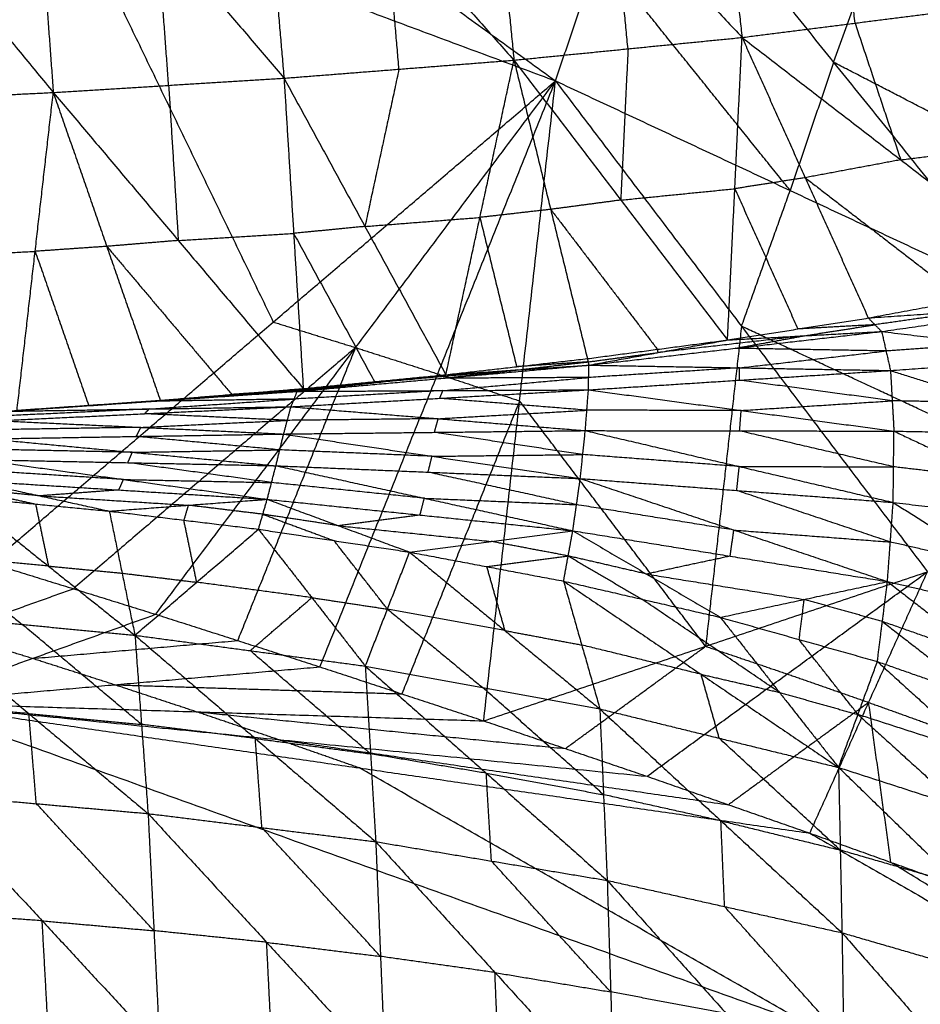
# Model space of a CAD drawing. Header units: millimetres. Extents: x -106 to 110, y -96 to 120.
# Tile 883 of 1020: x 31.4 to 36.03, y 106.05 to 111.1. Entities that reach past the tile are written whole.
import ezdxf

# ---------------------------------------------------------------- set-up
doc = ezdxf.new("R2010")
doc.units = ezdxf.units.MM
doc.header["$MEASUREMENT"] = 0
doc.layers.add('Default', color=7, linetype='Continuous', true_color=0x000000)

msp = doc.modelspace()

# ---------------------------------------------------------------- linework, layer by layer
at = {"layer": 'Default'}
for points in [[(29.5595, 114.1111, 13.6524), (31.8557, 112.4501, 13.6658), (34.152, 110.789, 13.6791)], [(34.7898, 112.6614, 13.4875), (35.8944, 111.7631, 13.5852), (36.9989, 110.8649, 13.6829)], [(29.1573, 112.648, 13.7692), (31.6547, 111.7185, 13.7241), (34.152, 110.789, 13.6791)], [(34.9449, 112.5113, 10.9149), (35.0275, 111.7616, 10.9327), (35.11, 111.0119, 10.9505)], [(33.7859, 112.4393, 10.5893), (33.8623, 111.6674, 10.6089), (33.9387, 110.8954, 10.6285)], [(33.7859, 112.4393, 10.5893), (34.4479, 111.7256, 10.7699), (35.11, 111.0119, 10.9505)], [(32.6218, 112.3803, 10.2902), (32.6898, 111.5915, 10.3119), (32.7579, 110.8027, 10.3337)], [(32.6218, 112.3803, 10.2902), (33.2803, 111.6379, 10.4593), (33.9387, 110.8954, 10.6285)], [(31.4552, 112.3316, 10.0167), (31.5141, 111.5305, 10.0406), (31.5731, 110.7295, 10.0645)], [(31.4552, 112.3316, 10.0167), (32.1065, 111.5672, 10.1752), (32.7579, 110.8027, 10.3337)], [(30.2889, 112.2899, 9.7668), (30.931, 111.5097, 9.9157), (31.5731, 110.7295, 10.0645)], [(34.152, 110.789, 13.6791), (34.3748, 111.4469, 13.6696), (34.5977, 112.1048, 13.66)], [(34.5977, 112.1048, 13.66), (35.58, 110.8841, 13.6366), (36.5623, 109.6635, 13.6132)], [(34.5977, 112.1048, 13.66), (35.7983, 111.4848, 13.6715), (36.9989, 110.8649, 13.6829)], [(35.69, 111.0855, 11.1266), (35.6487, 111.4603, 11.1177), (35.6074, 111.8351, 11.1088)], [(30.2054, 110.4807, 13.0967), (30.93, 111.0996, 13.4104), (31.6547, 111.7185, 13.7241)], [(31.6547, 111.7185, 13.7241), (32.1787, 110.6348, 13.3879), (32.7027, 109.5511, 13.0517)], [(34.5244, 110.9537, 10.7895), (34.4862, 111.3397, 10.7797), (34.4479, 111.7256, 10.7699)], [(33.3483, 110.8491, 10.4811), (33.3143, 111.2435, 10.4702), (33.2803, 111.6379, 10.4593)], [(32.1655, 110.7661, 10.1991), (32.136, 111.1666, 10.1871), (32.1065, 111.5672, 10.1752)], [(35.3571, 110.2262, 13.6461), (34.866, 110.8366, 13.6578), (34.3748, 111.4469, 13.6696)], [(35.58, 110.8841, 13.6366), (35.6891, 111.1845, 13.6541), (35.7983, 111.4848, 13.6715)], [(35.11, 111.0119, 10.9505), (35.69, 111.0855, 11.1266), (36.2699, 111.159, 11.3027)], [(35.69, 111.0855, 11.1266), (35.8074, 110.7346, 11.2104), (35.9249, 110.3838, 11.2943)], [(33.9387, 110.8954, 10.6285), (34.5244, 110.9537, 10.7895), (35.11, 111.0119, 10.9505)], [(35.0354, 109.4589, 11.1459), (35.0727, 110.2354, 11.0482), (35.11, 111.0119, 10.9505)], [(35.11, 111.0119, 10.9505), (35.4341, 110.2919, 11.1477), (35.7582, 109.5718, 11.3448)], [(35.11, 111.0119, 10.9505), (35.9249, 110.3838, 11.2943), (36.7398, 109.7557, 11.638)], [(34.5244, 110.9537, 10.7895), (34.5057, 110.5654, 10.8383), (34.487, 110.1771, 10.8872)], [(32.7579, 110.8027, 10.3337), (33.3483, 110.8491, 10.4811), (33.9387, 110.8954, 10.6285)], [(33.5891, 109.2806, 10.7855), (33.7639, 110.088, 10.707), (33.9387, 110.8954, 10.6285)], [(33.9387, 110.8954, 10.6285), (34.1272, 110.1293, 10.7947), (34.3157, 109.3632, 10.9609)], [(33.9387, 110.8954, 10.6285), (34.487, 110.1771, 10.8872), (35.0354, 109.4589, 11.1459)], [(33.3483, 110.8491, 10.4811), (33.2609, 110.4454, 10.5203), (33.1735, 110.0417, 10.5596)], [(35.58, 110.8841, 13.6366), (35.4686, 110.5552, 13.6414), (35.3571, 110.2262, 13.6461)], [(36.7806, 110.2642, 13.6481), (36.1803, 110.5742, 13.6423), (35.58, 110.8841, 13.6366)], [(31.2534, 108.3133, 12.4242), (32.7027, 109.5511, 13.0517), (34.152, 110.789, 13.6791)], [(31.5731, 110.7295, 10.0645), (32.1655, 110.7661, 10.1991), (32.7579, 110.8027, 10.3337)], [(32.0991, 108.0509, 12.4242), (33.1255, 109.4199, 13.0517), (34.152, 110.789, 13.6791)], [(32.7579, 110.8027, 10.3337), (32.8073, 110.0062, 10.4764), (32.8568, 109.2096, 10.6192)], [(32.7579, 110.8027, 10.3337), (33.1735, 110.0417, 10.5596), (33.5891, 109.2806, 10.7855)], [(32.9424, 107.7811, 12.4242), (33.5472, 109.285, 13.0517), (34.152, 110.789, 13.6791)], [(33.7834, 107.5039, 12.4242), (33.9677, 109.1464, 13.0517), (34.152, 110.789, 13.6791)], [(34.152, 110.789, 13.6791), (35.1071, 109.5293, 13.4087), (36.0622, 108.2696, 13.1383)], [(34.152, 110.789, 13.6791), (35.3571, 110.2262, 13.6461), (36.5623, 109.6635, 13.6132)], [(32.1655, 110.7661, 10.1991), (32.1902, 110.3678, 10.2704), (32.215, 109.9696, 10.3418)], [(30.3875, 110.6708, 9.8184), (30.9803, 110.7001, 9.9414), (31.5731, 110.7295, 10.0645)], [(31.387, 109.0983, 10.3128), (31.48, 109.9139, 10.1886), (31.5731, 110.7295, 10.0645)], [(31.5731, 110.7295, 10.0645), (31.8477, 109.9394, 10.2631), (32.1223, 109.1494, 10.4618)], [(31.5731, 110.7295, 10.0645), (32.215, 109.9696, 10.3418), (32.8568, 109.2096, 10.6192)], [(35.9249, 110.3838, 11.2943), (36.2149, 110.4206, 11.3823), (36.5049, 110.4573, 11.4704)], [(35.9249, 110.3838, 11.2943), (35.6795, 110.3379, 11.221), (35.4341, 110.2919, 11.1477)], [(35.4341, 110.2919, 11.1477), (35.2534, 110.2637, 11.0979), (35.0727, 110.2354, 11.0482)], [(35.4341, 110.2919, 11.1477), (35.8416, 109.9778, 11.3196), (36.249, 109.6638, 11.4914)], [(34.487, 110.1771, 10.8872), (34.7799, 110.2063, 10.9677), (35.0727, 110.2354, 11.0482)], [(35.0727, 110.2354, 11.0482), (35.2347, 109.8754, 11.1468), (35.3968, 109.5154, 11.2454)], [(35.1071, 109.5293, 13.4087), (35.2321, 109.8778, 13.5274), (35.3571, 110.2262, 13.6461)], [(34.487, 110.1771, 10.8872), (34.3071, 110.1532, 10.8409), (34.1272, 110.1293, 10.7947)], [(33.1735, 110.0417, 10.5596), (33.4687, 110.0648, 10.6333), (33.7639, 110.088, 10.707)], [(34.1272, 110.1293, 10.7947), (33.9455, 110.1086, 10.7509), (33.7639, 110.088, 10.707)], [(33.7639, 110.088, 10.707), (33.8581, 109.7049, 10.7901), (33.9524, 109.3219, 10.8732)], [(34.1272, 110.1293, 10.7947), (34.4014, 109.7702, 10.924), (34.6755, 109.411, 11.0534)], [(33.1735, 110.0417, 10.5596), (32.9904, 110.0239, 10.518), (32.8073, 110.0062, 10.4764)], [(32.215, 109.9696, 10.3418), (32.5111, 109.9879, 10.4091), (32.8073, 110.0062, 10.4764)], [(32.8073, 110.0062, 10.4764), (33.0151, 109.6257, 10.5894), (33.2229, 109.2451, 10.7023)], [(31.8477, 109.9394, 10.2631), (31.6639, 109.9267, 10.2259), (31.48, 109.9139, 10.1886)], [(32.215, 109.9696, 10.3418), (32.0313, 109.9545, 10.3025), (31.8477, 109.9394, 10.2631)], [(31.8477, 109.9394, 10.2631), (32.1686, 109.5595, 10.4018), (32.4896, 109.1795, 10.5405)], [(30.8873, 109.8846, 10.0656), (31.1837, 109.8992, 10.1271), (31.48, 109.9139, 10.1886)], [(31.48, 109.9139, 10.1886), (31.6173, 109.5189, 10.288), (31.7547, 109.1238, 10.3873)], [(35.7582, 109.5718, 11.3448), (36.249, 109.6638, 11.4914), (36.7398, 109.7557, 11.638)], [(35.7582, 109.5718, 11.3448), (36.2926, 109.6085, 11.2399), (36.8269, 109.6451, 11.135)], [(35.8267, 109.5026, 10.9461), (36.3268, 109.5738, 11.0406), (36.8269, 109.6451, 11.135)], [(36.2926, 109.6085, 11.2399), (36.0425, 109.5728, 11.1927), (35.7925, 109.5372, 11.1455)], [(32.7027, 109.5511, 13.0517), (32.9141, 109.4855, 13.0517), (33.1255, 109.4199, 13.0517)], [(35.1071, 109.5293, 13.4087), (35.0149, 108.708, 13.095), (34.9228, 107.8867, 12.7813)], [(35.0354, 109.4589, 11.1459), (35.3968, 109.5154, 11.2454), (35.7582, 109.5718, 11.3448)], [(36.3122, 108.9666, 13.3757), (35.7096, 109.2479, 13.3922), (35.1071, 109.5293, 13.4087)], [(35.7925, 109.5372, 11.1455), (35.5946, 109.5263, 11.1954), (35.3968, 109.5154, 11.2454)], [(35.431, 109.4807, 11.046), (35.6118, 109.509, 11.0957), (35.7925, 109.5372, 11.1455)], [(35.7582, 109.5718, 11.3448), (35.7925, 109.5372, 11.1455), (35.8267, 109.5026, 10.9461)], [(34.3231, 109.3298, 10.6856), (35.0749, 109.4162, 10.8159), (35.8267, 109.5026, 10.9461)], [(35.431, 109.4807, 11.046), (35.0551, 109.4375, 10.9809), (34.6792, 109.3943, 10.9158)], [(35.0354, 109.4589, 11.1459), (35.431, 109.4807, 11.046), (35.8267, 109.5026, 10.9461)], [(35.0749, 109.4162, 10.8159), (35.253, 109.4485, 10.9309), (35.431, 109.4807, 11.046)], [(35.8267, 109.5026, 10.9461), (35.8494, 109.4024, 10.7818), (35.8721, 109.3022, 10.6175)], [(35.8267, 109.5026, 10.9461), (36.3576, 109.4385, 10.8351), (36.8885, 109.3745, 10.7241)], [(34.3157, 109.3632, 10.9609), (34.6755, 109.411, 11.0534), (35.0354, 109.4589, 11.1459)], [(34.3231, 109.3298, 10.6856), (34.6792, 109.3943, 10.9158), (35.0354, 109.4589, 11.1459)], [(36.3576, 109.4385, 10.8351), (36.1035, 109.4205, 10.8085), (35.8494, 109.4024, 10.7818)], [(33.1255, 109.4199, 13.0517), (32.4009, 108.801, 12.7379), (31.6762, 108.1821, 12.4242)], [(32.5207, 107.916, 12.4242), (32.8231, 108.668, 12.7379), (33.1255, 109.4199, 13.0517)], [(33.1255, 109.4199, 13.0517), (33.3364, 109.3525, 13.0517), (33.5472, 109.285, 13.0517)], [(34.3194, 109.3465, 10.8233), (34.4993, 109.3704, 10.8695), (34.6792, 109.3943, 10.9158)], [(34.6792, 109.3943, 10.9158), (34.6774, 109.4027, 10.9846), (34.6755, 109.411, 11.0534)], [(35.8494, 109.4024, 10.7818), (35.4622, 109.4093, 10.7988), (35.0749, 109.4162, 10.8159)], [(35.0976, 109.316, 10.6515), (35.4735, 109.3592, 10.7167), (35.8494, 109.4024, 10.7818)], [(35.8721, 109.3022, 10.6175), (36.3803, 109.3384, 10.6708), (36.8885, 109.3745, 10.7241)], [(32.8257, 109.1952, 10.44), (33.5744, 109.2625, 10.5628), (34.3231, 109.3298, 10.6856)], [(33.5891, 109.2806, 10.7855), (33.9524, 109.3219, 10.8732), (34.3157, 109.3632, 10.9609)], [(33.5891, 109.2806, 10.7855), (33.9561, 109.3052, 10.7356), (34.3231, 109.3298, 10.6856)], [(34.3194, 109.3465, 10.8233), (34.1359, 109.3342, 10.8482), (33.9524, 109.3219, 10.8732)], [(33.9561, 109.3052, 10.7356), (34.1377, 109.3258, 10.7794), (34.3194, 109.3465, 10.8233)], [(34.3157, 109.3632, 10.9609), (34.3194, 109.3465, 10.8233), (34.3231, 109.3298, 10.6856)], [(34.3212, 109.203, 10.4525), (34.3222, 109.2664, 10.5691), (34.3231, 109.3298, 10.6856)], [(34.3231, 109.3298, 10.6856), (35.0976, 109.316, 10.6515), (35.8721, 109.3022, 10.6175)], [(32.8257, 109.1952, 10.44), (33.2074, 109.2379, 10.6128), (33.5891, 109.2806, 10.7855)], [(32.8568, 109.2096, 10.6192), (33.2229, 109.2451, 10.7023), (33.5891, 109.2806, 10.7855)], [(33.9561, 109.3052, 10.7356), (33.5817, 109.2716, 10.6742), (33.2074, 109.2379, 10.6128)], [(33.5472, 109.285, 13.0517), (33.7574, 109.2157, 13.0517), (33.9677, 109.1464, 13.0517)], [(33.5744, 109.2625, 10.5628), (33.7653, 109.2839, 10.6492), (33.9561, 109.3052, 10.7356)], [(34.3212, 109.203, 10.4525), (35.0967, 109.2526, 10.535), (35.8721, 109.3022, 10.6175)], [(35.0976, 109.316, 10.6515), (34.7099, 109.2912, 10.6103), (34.3222, 109.2664, 10.5691)], [(35.0967, 109.2526, 10.535), (35.0971, 109.2843, 10.5933), (35.0976, 109.316, 10.6515)], [(35.8721, 109.3022, 10.6175), (35.881, 109.1467, 10.5064), (35.8898, 108.9911, 10.3954)], [(35.8721, 109.3022, 10.6175), (36.396, 109.1371, 10.5298), (36.9199, 108.972, 10.4422)], [(32.8413, 109.2024, 10.5296), (33.0243, 109.2202, 10.5712), (33.2074, 109.2379, 10.6128)], [(33.2074, 109.2379, 10.6128), (33.2152, 109.2415, 10.6576), (33.2229, 109.2451, 10.7023)], [(33.5735, 109.1991, 10.4462), (33.9478, 109.2328, 10.5076), (34.3222, 109.2664, 10.5691)], [(34.3222, 109.2664, 10.5691), (33.9483, 109.2645, 10.5659), (33.5744, 109.2625, 10.5628)], [(35.881, 109.1467, 10.5064), (35.4888, 109.1997, 10.5207), (35.0967, 109.2526, 10.535)], [(31.3367, 109.0931, 10.2048), (32.0812, 109.1441, 10.3224), (32.8257, 109.1952, 10.44)], [(32.0812, 109.1441, 10.3224), (32.2776, 109.1582, 10.3866), (32.474, 109.1723, 10.4509)], [(32.1223, 109.1494, 10.4618), (32.4896, 109.1795, 10.5405), (32.8568, 109.2096, 10.6192)], [(32.1223, 109.1494, 10.4618), (32.474, 109.1723, 10.4509), (32.8257, 109.1952, 10.44)], [(32.474, 109.1723, 10.4509), (32.6576, 109.1874, 10.4902), (32.8413, 109.2024, 10.5296)], [(32.8413, 109.2024, 10.5296), (32.6654, 109.191, 10.535), (32.4896, 109.1795, 10.5405)], [(32.7938, 109.1162, 10.2796), (33.5575, 109.1596, 10.366), (34.3212, 109.203, 10.4525)], [(32.7938, 109.1162, 10.2796), (32.8098, 109.1557, 10.3598), (32.8257, 109.1952, 10.44)], [(33.5735, 109.1991, 10.4462), (33.1916, 109.1774, 10.403), (32.8098, 109.1557, 10.3598)], [(32.8257, 109.1952, 10.44), (32.8413, 109.2024, 10.5296), (32.8568, 109.2096, 10.6192)], [(32.8257, 109.1952, 10.44), (33.5735, 109.1991, 10.4462), (34.3212, 109.203, 10.4525)], [(33.5575, 109.1596, 10.366), (33.5655, 109.1794, 10.4061), (33.5735, 109.1991, 10.4462)], [(34.305, 108.9936, 10.2972), (34.3131, 109.0983, 10.3748), (34.3212, 109.203, 10.4525)], [(34.3212, 109.203, 10.4525), (35.1055, 109.0971, 10.424), (35.8898, 108.9911, 10.3954)], [(31.3367, 109.0931, 10.2048), (31.7295, 109.1212, 10.3333), (32.1223, 109.1494, 10.4618)], [(31.3619, 109.0957, 10.2588), (31.5457, 109.1084, 10.296), (31.7295, 109.1212, 10.3333)], [(31.387, 109.0983, 10.3128), (31.7547, 109.1238, 10.3873), (32.1223, 109.1494, 10.4618)], [(31.7295, 109.1212, 10.3333), (31.9054, 109.1327, 10.3279), (32.0812, 109.1441, 10.3224)], [(31.7295, 109.1212, 10.3333), (31.7421, 109.1225, 10.3603), (31.7547, 109.1238, 10.3873)], [(32.0653, 109.1047, 10.2422), (32.4375, 109.1302, 10.301), (32.8098, 109.1557, 10.3598)], [(32.8098, 109.1557, 10.3598), (32.4455, 109.1499, 10.3411), (32.0812, 109.1441, 10.3224)], [(33.9677, 109.1464, 13.0517), (33.6653, 108.3944, 12.7379), (33.3629, 107.6425, 12.4242)], [(34.3131, 109.0983, 10.3748), (33.9353, 109.129, 10.3704), (33.5575, 109.1596, 10.366)], [(34.9228, 107.8867, 12.7813), (34.4452, 108.5166, 12.9165), (33.9677, 109.1464, 13.0517)], [(35.1055, 109.0971, 10.424), (35.4932, 109.1219, 10.4652), (35.881, 109.1467, 10.5064)], [(36.396, 109.1371, 10.5298), (36.1385, 109.1419, 10.5181), (35.881, 109.1467, 10.5064)], [(31.2899, 109.0446, 10.0979), (32.0419, 109.0804, 10.1887), (32.7938, 109.1162, 10.2796)], [(32.0653, 109.1047, 10.2422), (31.6893, 109.0868, 10.1968), (31.3133, 109.0689, 10.1514)], [(31.3367, 109.0931, 10.2048), (32.0653, 109.1047, 10.2422), (32.7938, 109.1162, 10.2796)], [(32.0419, 109.0804, 10.1887), (32.0536, 109.0926, 10.2155), (32.0653, 109.1047, 10.2422)], [(32.775, 109.0463, 10.226), (32.4085, 109.0634, 10.2074), (32.0419, 109.0804, 10.1887)], [(32.7562, 108.9763, 10.1724), (32.775, 109.0463, 10.226), (32.7938, 109.1162, 10.2796)], [(32.7938, 109.1162, 10.2796), (33.5494, 109.0549, 10.2884), (34.305, 108.9936, 10.2972)], [(33.5494, 109.0549, 10.2884), (33.9312, 109.0766, 10.3316), (34.3131, 109.0983, 10.3748)], [(35.1055, 109.0971, 10.424), (34.7093, 109.0977, 10.3994), (34.3131, 109.0983, 10.3748)], [(35.0974, 108.9924, 10.3463), (35.1014, 109.0447, 10.3851), (35.1055, 109.0971, 10.424)], [(31.2899, 109.0446, 10.0979), (32.0231, 109.0105, 10.1351), (32.7562, 108.9763, 10.1724)], [(32.0231, 109.0105, 10.1351), (32.399, 109.0284, 10.1806), (32.775, 109.0463, 10.226)], [(33.5494, 109.0549, 10.2884), (33.1622, 109.0506, 10.2572), (32.775, 109.0463, 10.226)], [(33.5306, 108.985, 10.2348), (33.54, 109.02, 10.2616), (33.5494, 109.0549, 10.2884)], [(31.2419, 108.9515, 10.0249), (31.999, 108.9639, 10.0986), (32.7562, 108.9763, 10.1724)], [(32.0231, 109.0105, 10.1351), (31.6445, 109.0043, 10.0983), (31.2659, 108.9981, 10.0614)], [(31.999, 108.9639, 10.0986), (32.011, 108.9872, 10.1169), (32.0231, 109.0105, 10.1351)], [(32.7162, 108.8133, 10.1141), (32.7362, 108.8948, 10.1432), (32.7562, 108.9763, 10.1724)], [(32.7562, 108.9763, 10.1724), (33.5306, 108.985, 10.2348), (34.305, 108.9936, 10.2972)], [(32.7562, 108.9763, 10.1724), (33.5177, 108.862, 10.1921), (34.2792, 108.7477, 10.2119)], [(34.2921, 108.8707, 10.2545), (33.9113, 108.9278, 10.2446), (33.5306, 108.985, 10.2348)], [(34.2792, 108.7477, 10.2119), (34.2921, 108.8707, 10.2545), (34.305, 108.9936, 10.2972)], [(34.305, 108.9936, 10.2972), (35.0955, 108.8093, 10.2826), (35.886, 108.6251, 10.268)], [(34.305, 108.9936, 10.2972), (35.0974, 108.9924, 10.3463), (35.8898, 108.9911, 10.3954)], [(35.8879, 108.8081, 10.3317), (35.4926, 108.9002, 10.339), (35.0974, 108.9924, 10.3463)], [(35.886, 108.6251, 10.268), (35.8879, 108.8081, 10.3317), (35.8898, 108.9911, 10.3954)], [(35.8898, 108.9911, 10.3954), (36.4049, 108.9816, 10.4188), (36.9199, 108.972, 10.4422)], [(35.8898, 108.9911, 10.3954), (36.4094, 108.7459, 10.3346), (36.929, 108.5006, 10.2738)], [(31.2419, 108.9515, 10.0249), (31.979, 108.8824, 10.0695), (32.7162, 108.8133, 10.1141)], [(32.7362, 108.8948, 10.1432), (32.3676, 108.9294, 10.1209), (31.999, 108.9639, 10.0986)], [(31.979, 108.8824, 10.0695), (31.5987, 108.8903, 10.037), (31.2184, 108.8981, 10.0045)], [(31.9555, 108.829, 10.0491), (31.9673, 108.8557, 10.0593), (31.979, 108.8824, 10.0695)], [(31.979, 108.8824, 10.0695), (32.3576, 108.8886, 10.1064), (32.7362, 108.8948, 10.1432)], [(33.5177, 108.862, 10.1921), (33.1269, 108.8784, 10.1677), (32.7362, 108.8948, 10.1432)], [(33.5177, 108.862, 10.1921), (33.9049, 108.8664, 10.2233), (34.2921, 108.8707, 10.2545)], [(35.0955, 108.8093, 10.2826), (34.6938, 108.84, 10.2685), (34.2921, 108.8707, 10.2545)], [(31.1949, 108.8447, 9.9841), (31.9333, 108.7429, 10.0538), (32.6716, 108.6411, 10.1234)], [(31.1949, 108.8447, 9.9841), (31.9555, 108.829, 10.0491), (32.7162, 108.8133, 10.1141)], [(32.6939, 108.7272, 10.1188), (32.3247, 108.7781, 10.0839), (31.9555, 108.829, 10.0491)], [(33.4977, 108.7805, 10.163), (33.5077, 108.8213, 10.1776), (33.5177, 108.862, 10.1921)], [(31.9333, 108.7429, 10.0538), (31.5522, 108.7669, 10.0204), (31.1712, 108.7908, 9.9869)], [(32.6716, 108.6411, 10.1234), (32.6939, 108.7272, 10.1188), (32.7162, 108.8133, 10.1141)], [(32.7162, 108.8133, 10.1141), (33.4785, 108.6465, 10.1675), (34.2408, 108.4797, 10.2208)], [(32.7162, 108.8133, 10.1141), (33.4977, 108.7805, 10.163), (34.2792, 108.7477, 10.2119)], [(34.26, 108.6137, 10.2164), (33.8788, 108.6971, 10.1897), (33.4977, 108.7805, 10.163)], [(35.0826, 108.6864, 10.2399), (35.089, 108.7479, 10.2612), (35.0955, 108.8093, 10.2826)], [(35.0955, 108.8093, 10.2826), (35.4917, 108.8087, 10.3071), (35.8879, 108.8081, 10.3317)], [(36.4094, 108.7459, 10.3346), (36.1486, 108.777, 10.3332), (35.8879, 108.8081, 10.3317)], [(31.1475, 108.737, 9.9897), (31.504, 108.6588, 10.0521), (31.8606, 108.5805, 10.1145)], [(31.1475, 108.737, 9.9897), (31.9095, 108.689, 10.0566), (32.6716, 108.6411, 10.1234)], [(31.9095, 108.689, 10.0566), (31.9214, 108.716, 10.0552), (31.9333, 108.7429, 10.0538)], [(31.9333, 108.7429, 10.0538), (32.3136, 108.735, 10.0863), (32.6939, 108.7272, 10.1188)], [(33.4785, 108.6465, 10.1675), (33.0862, 108.6869, 10.1431), (32.6939, 108.7272, 10.1188)], [(34.2408, 108.4797, 10.2208), (34.26, 108.6137, 10.2164), (34.2792, 108.7477, 10.2119)], [(34.2792, 108.7477, 10.2119), (35.0679, 108.4833, 10.2389), (35.8566, 108.2189, 10.2659)], [(34.2792, 108.7477, 10.2119), (35.0826, 108.6864, 10.2399), (35.886, 108.6251, 10.268)], [(31.1256, 108.6952, 10.01), (31.3039, 108.6561, 10.0412), (31.4822, 108.6169, 10.0724)], [(31.504, 108.6588, 10.0521), (31.3148, 108.677, 10.0311), (31.1256, 108.6952, 10.01)], [(31.9095, 108.689, 10.0566), (31.7068, 108.6739, 10.0544), (31.504, 108.6588, 10.0521)], [(35.8713, 108.422, 10.2669), (35.4769, 108.5542, 10.2534), (35.0826, 108.6864, 10.2399)], [(31.1038, 108.6533, 10.0303), (31.4822, 108.6169, 10.0724), (31.8606, 108.5805, 10.1145)], [(31.1038, 108.6533, 10.0303), (31.5481, 108.2983, 9.2675), (31.9924, 107.9433, 8.5047)], [(31.4822, 108.6169, 10.0724), (31.5151, 108.4576, 9.67), (31.5481, 108.2983, 9.2675)], [(31.504, 108.6588, 10.0521), (31.8851, 108.6348, 10.0856), (32.2661, 108.6108, 10.119)], [(31.8606, 108.5805, 10.1145), (32.2661, 108.6108, 10.119), (32.6716, 108.6411, 10.1234)], [(32.6267, 108.4876, 10.1928), (32.6492, 108.5643, 10.1581), (32.6716, 108.6411, 10.1234)], [(32.6716, 108.6411, 10.1234), (33.0374, 108.5055, 10.1931), (33.4031, 108.37, 10.2628)], [(32.6716, 108.6411, 10.1234), (33.4562, 108.5604, 10.1721), (34.2408, 108.4797, 10.2208)], [(33.4562, 108.5604, 10.1721), (33.4673, 108.6035, 10.1698), (33.4785, 108.6465, 10.1675)], [(33.4785, 108.6465, 10.1675), (33.8692, 108.6301, 10.1919), (34.26, 108.6137, 10.2164)], [(35.8566, 108.2189, 10.2659), (35.8713, 108.422, 10.2669), (35.886, 108.6251, 10.268)], [(35.886, 108.6251, 10.268), (36.3982, 108.3004, 10.2615), (36.9104, 107.9758, 10.2551)], [(35.886, 108.6251, 10.268), (36.4075, 108.5629, 10.2709), (36.929, 108.5006, 10.2738)], [(31.8606, 108.5805, 10.1145), (31.9265, 108.2619, 9.3096), (31.9924, 107.9433, 8.5047)], [(31.8606, 108.5805, 10.1145), (32.2436, 108.5341, 10.1536), (32.6267, 108.4876, 10.1928)], [(32.2661, 108.6108, 10.119), (32.2549, 108.5724, 10.1363), (32.2436, 108.5341, 10.1536)], [(32.6492, 108.5643, 10.1581), (32.4576, 108.5876, 10.1385), (32.2661, 108.6108, 10.119)], [(32.6492, 108.5643, 10.1581), (32.832, 108.4966, 10.1929), (33.0149, 108.4288, 10.2278)], [(33.0374, 108.5055, 10.1931), (32.8433, 108.5349, 10.1756), (32.6492, 108.5643, 10.1581)], [(35.0679, 108.4833, 10.2389), (34.6639, 108.5485, 10.2276), (34.26, 108.6137, 10.2164)], [(32.3095, 108.2154, 9.3487), (32.2766, 108.3748, 9.7512), (32.2436, 108.5341, 10.1536)], [(33.4562, 108.5604, 10.1721), (33.2468, 108.533, 10.1826), (33.0374, 108.5055, 10.1931)], [(31.9924, 107.9433, 8.5047), (32.3095, 108.2154, 9.3487), (32.6267, 108.4876, 10.1928)], [(32.6267, 108.4876, 10.1928), (32.901, 108.1364, 9.4238), (33.1754, 107.7851, 8.6548)], [(32.6267, 108.4876, 10.1928), (33.0149, 108.4288, 10.2278), (33.4031, 108.37, 10.2628)], [(33.0374, 108.5055, 10.1931), (33.4297, 108.4652, 10.2175), (33.822, 108.4249, 10.2418)], [(33.4031, 108.37, 10.2628), (33.822, 108.4249, 10.2418), (34.2408, 108.4797, 10.2208)], [(34.1935, 108.2212, 10.322), (34.2171, 108.3505, 10.2714), (34.2408, 108.4797, 10.2208)], [(34.2408, 108.4797, 10.2208), (34.6197, 108.2574, 10.2941), (34.9986, 108.0352, 10.3674)], [(34.2408, 108.4797, 10.2208), (35.0487, 108.3493, 10.2434), (35.8566, 108.2189, 10.2659)], [(35.0487, 108.3493, 10.2434), (35.0583, 108.4163, 10.2411), (35.0679, 108.4833, 10.2389)], [(35.0679, 108.4833, 10.2389), (35.4696, 108.4527, 10.2529), (35.8713, 108.422, 10.2669)], [(33.2892, 108.0775, 9.4588), (33.1521, 108.2532, 9.8433), (33.0149, 108.4288, 10.2278)], [(34.2171, 108.3505, 10.2714), (34.0195, 108.3877, 10.2566), (33.822, 108.4249, 10.2418)], [(36.3982, 108.3004, 10.2615), (36.1348, 108.3612, 10.2642), (35.8713, 108.422, 10.2669)], [(33.1754, 107.7851, 8.6548), (33.2892, 108.0775, 9.4588), (33.4031, 108.37, 10.2628)], [(33.4031, 108.37, 10.2628), (33.7983, 108.2956, 10.2924), (34.1935, 108.2212, 10.322)], [(33.4031, 108.37, 10.2628), (33.8914, 107.9675, 9.5274), (34.3797, 107.5651, 8.7919)], [(30.9698, 108.3536, 9.1899), (31.192, 108.1761, 8.8085), (31.4141, 107.9986, 8.427)], [(31.5481, 108.2983, 9.2675), (31.259, 108.326, 9.2287), (30.9698, 108.3536, 9.1899)], [(31.2534, 108.3133, 12.4242), (31.6762, 108.1821, 12.4242), (32.0991, 108.0509, 12.4242)], [(31.2534, 108.3133, 12.4242), (31.6762, 108.1821, 12.4242), (32.0991, 108.0509, 12.4242)], [(33.7983, 108.2956, 10.2924), (34.0077, 108.323, 10.2819), (34.2171, 108.3505, 10.2714)], [(34.2171, 108.3505, 10.2714), (34.4066, 108.2393, 10.3081), (34.596, 108.1282, 10.3447)], [(34.6197, 108.2574, 10.2941), (34.4184, 108.304, 10.2828), (34.2171, 108.3505, 10.2714)], [(35.0487, 108.3493, 10.2434), (34.8342, 108.3034, 10.2688), (34.6197, 108.2574, 10.2941)], [(31.5481, 108.2983, 9.2675), (31.7373, 108.2801, 9.2885), (31.9265, 108.2619, 9.3096)], [(31.9265, 108.2619, 9.3096), (32.118, 108.2387, 9.3292), (32.3095, 108.2154, 9.3487)], [(33.7834, 107.5039, 12.4242), (34.9228, 107.8867, 12.7813), (36.0622, 108.2696, 13.1383)], [(33.7983, 108.2956, 10.2924), (33.8449, 108.1316, 9.9099), (33.8914, 107.9675, 9.5274)], [(34.6219, 107.2193, 12.4242), (35.342, 107.7444, 12.7813), (36.0622, 108.2696, 13.1383)], [(35.4578, 106.9273, 12.4242), (35.76, 107.5984, 12.7813), (36.0622, 108.2696, 13.1383)], [(32.901, 108.1364, 9.4238), (32.6053, 108.1759, 9.3863), (32.3095, 108.2154, 9.3487)], [(34.1935, 108.2212, 10.322), (34.2866, 107.8932, 9.557), (34.3797, 107.5651, 8.7919)], [(34.1935, 108.2212, 10.322), (34.596, 108.1282, 10.3447), (34.9986, 108.0352, 10.3674)], [(34.1935, 108.2212, 10.322), (34.8995, 107.7429, 9.6142), (35.6055, 107.2646, 8.9064)], [(34.6197, 108.2574, 10.2941), (35.0236, 108.1922, 10.3054), (35.4276, 108.127, 10.3167)], [(34.9986, 108.0352, 10.3674), (35.4276, 108.127, 10.3167), (35.8566, 108.2189, 10.2659)], [(35.8048, 107.8083, 10.3949), (35.8307, 108.0136, 10.3304), (35.8566, 108.2189, 10.2659)], [(35.8566, 108.2189, 10.2659), (36.3618, 107.8274, 10.332), (36.8669, 107.4359, 10.398)], [(35.8566, 108.2189, 10.2659), (36.3835, 108.0974, 10.2605), (36.9104, 107.9758, 10.2551)], [(31.0426, 107.9552, 12.2207), (31.3594, 108.0686, 12.3225), (31.6762, 108.1821, 12.4242)], [(32.5839, 107.8642, 8.5798), (32.7424, 108.0003, 9.0018), (32.901, 108.1364, 9.4238)], [(32.901, 108.1364, 9.4238), (33.0951, 108.1069, 9.4413), (33.2892, 108.0775, 9.4588)], [(35.302, 107.6499, 9.6369), (34.949, 107.889, 9.9908), (34.596, 108.1282, 10.3447)], [(35.4276, 108.127, 10.3167), (35.4146, 108.0244, 10.3489), (35.4017, 107.9217, 10.3812)], [(35.8307, 108.0136, 10.3304), (35.6291, 108.0703, 10.3236), (35.4276, 108.127, 10.3167)], [(33.2892, 108.0775, 9.4588), (33.5334, 107.8763, 9.0911), (33.7775, 107.6751, 8.7234)], [(33.8914, 107.9675, 9.5274), (33.5903, 108.0225, 9.4931), (33.2892, 108.0775, 9.4588)], [(30.8318, 107.597, 12.0172), (31.4654, 107.824, 12.2207), (32.0991, 108.0509, 12.4242)], [(30.8359, 108.0539, 8.3494), (31.4141, 107.9986, 8.427), (31.9924, 107.9433, 8.5047)], [(30.8359, 108.0539, 8.3494), (31.4479, 107.5409, 7.7092), (32.0598, 107.0279, 7.0689)], [(32.0991, 108.0509, 12.4242), (32.5207, 107.916, 12.4242), (32.9424, 107.7811, 12.4242)], [(32.0991, 108.0509, 12.4242), (32.5207, 107.916, 12.4242), (32.9424, 107.7811, 12.4242)], [(34.9986, 108.0352, 10.3674), (35.302, 107.6499, 9.6369), (35.6055, 107.2646, 8.9064)], [(34.9986, 108.0352, 10.3674), (35.4017, 107.9217, 10.3812), (35.8048, 107.8083, 10.3949)], [(35.8307, 108.0136, 10.3304), (36.0833, 107.8178, 10.3635), (36.3359, 107.6221, 10.3965)], [(36.3618, 107.8274, 10.332), (36.0962, 107.9205, 10.3312), (35.8307, 108.0136, 10.3304)], [(32.0261, 107.4856, 7.7868), (31.7201, 107.7421, 8.1069), (31.4141, 107.9986, 8.427)], [(33.8914, 107.9675, 9.5274), (34.089, 107.9303, 9.5422), (34.2866, 107.8932, 9.557)], [(31.4654, 107.824, 12.2207), (31.254, 107.8896, 12.2207), (31.0426, 107.9552, 12.2207)], [(31.4654, 107.824, 12.2207), (31.9931, 107.87, 12.3225), (32.5207, 107.916, 12.4242)], [(31.9924, 107.9433, 8.5047), (32.0261, 107.4856, 7.7868), (32.0598, 107.0279, 7.0689)], [(31.9924, 107.9433, 8.5047), (32.5839, 107.8642, 8.5798), (33.1754, 107.7851, 8.6548)], [(31.9924, 107.9433, 8.5047), (32.6106, 107.4134, 7.8758), (33.2289, 106.8836, 7.2469)], [(35.7052, 107.5364, 9.6507), (35.5534, 107.7291, 10.0159), (35.4017, 107.9217, 10.3812)], [(33.2021, 107.3344, 7.9509), (32.893, 107.5993, 8.2653), (32.5839, 107.8642, 8.5798)], [(34.2026, 107.3616, 12.4242), (34.5627, 107.6241, 12.6027), (34.9228, 107.8867, 12.7813)], [(34.8995, 107.7429, 9.6142), (34.5931, 107.818, 9.5856), (34.2866, 107.8932, 9.557)], [(34.9228, 107.8867, 12.7813), (35.1324, 107.8156, 12.7813), (35.342, 107.7444, 12.7813)], [(31.8871, 107.6891, 12.2207), (31.6762, 107.7565, 12.2207), (31.4654, 107.824, 12.2207)], [(35.6055, 107.2646, 8.9064), (35.7052, 107.5364, 9.6507), (35.8048, 107.8083, 10.3949)], [(35.8048, 107.8083, 10.3949), (36.327, 107.3354, 9.6915), (36.8492, 106.8625, 8.9881)], [(35.8048, 107.8083, 10.3949), (36.3359, 107.6221, 10.3965), (36.8669, 107.4359, 10.398)], [(30.8318, 107.597, 12.0172), (31.8871, 107.6891, 12.2207), (32.9424, 107.7811, 12.4242)], [(32.9424, 107.7811, 12.4242), (33.3629, 107.6425, 12.4242), (33.7834, 107.5039, 12.4242)], [(32.9424, 107.7811, 12.4242), (33.3629, 107.6425, 12.4242), (33.7834, 107.5039, 12.4242)], [(33.1754, 107.7851, 8.6548), (33.2021, 107.3344, 7.9509), (33.2289, 106.8836, 7.2469)], [(33.1754, 107.7851, 8.6548), (33.7775, 107.6751, 8.7234), (34.3797, 107.5651, 8.7919)], [(33.1754, 107.7851, 8.6548), (33.7965, 107.2349, 8.0383), (34.4176, 106.6847, 7.4218)], [(34.9926, 107.4148, 8.8491), (34.9461, 107.5789, 9.2317), (34.8995, 107.7429, 9.6142)], [(34.8995, 107.7429, 9.6142), (35.1008, 107.6964, 9.6256), (35.302, 107.6499, 9.6369)], [(35.342, 107.7444, 12.7813), (35.551, 107.6714, 12.7813), (35.76, 107.5984, 12.7813)], [(31.8871, 107.6891, 12.2207), (32.625, 107.6658, 12.3225), (33.3629, 107.6425, 12.4242)], [(32.3076, 107.5504, 12.2207), (32.0973, 107.6197, 12.2207), (31.8871, 107.6891, 12.2207)], [(34.3986, 107.1249, 8.1069), (34.0881, 107.4, 8.4151), (33.7775, 107.6751, 8.7234)], [(35.302, 107.6499, 9.6369), (35.5036, 107.5931, 9.6438), (35.7052, 107.5364, 9.6507)], [(30.8318, 107.597, 12.0172), (32.3076, 107.5504, 12.2207), (33.7834, 107.5039, 12.4242)], [(30.8318, 107.597, 12.0172), (32.7268, 107.4081, 12.2207), (34.6219, 107.2193, 12.4242)], [(30.8318, 107.597, 12.0172), (33.1448, 107.2622, 12.2207), (35.4578, 106.9273, 12.4242)], [(30.8318, 107.597, 12.0172), (35.4492, 105.9449, 12.0172), (40.0666, 104.2928, 12.0172)], [(31.4479, 107.5409, 7.7092), (31.161, 107.5663, 7.6655), (30.8741, 107.5917, 7.6217)], [(34.3797, 107.5651, 8.7919), (34.3986, 107.1249, 8.1069), (34.4176, 106.6847, 7.4218)], [(34.3797, 107.5651, 8.7919), (34.9926, 107.4148, 8.8491), (35.6055, 107.2646, 8.9064)], [(34.3797, 107.5651, 8.7919), (35.0014, 106.9907, 8.1889), (35.623, 106.4163, 7.5859)], [(35.76, 107.5984, 12.7813), (35.3999, 107.3359, 12.6027), (35.0398, 107.0733, 12.4242)], [(35.76, 107.5984, 12.7813), (35.9683, 107.5236, 12.7813), (36.1767, 107.4488, 12.7813)], [(35.8745, 106.7776, 12.4242), (35.8172, 107.188, 12.6027), (35.76, 107.5984, 12.7813)], [(31.4861, 107.0787, 6.9815), (31.467, 107.3098, 7.3453), (31.4479, 107.5409, 7.7092)], [(31.4479, 107.5409, 7.7092), (31.737, 107.5133, 7.748), (32.0261, 107.4856, 7.7868)], [(32.3076, 107.5504, 12.2207), (33.2551, 107.456, 12.3225), (34.2026, 107.3616, 12.4242)], [(32.7268, 107.4081, 12.2207), (32.5172, 107.4793, 12.2207), (32.3076, 107.5504, 12.2207)], [(33.7834, 107.5039, 12.4242), (34.2026, 107.3616, 12.4242), (34.6219, 107.2193, 12.4242)], [(33.7834, 107.5039, 12.4242), (34.2026, 107.3616, 12.4242), (34.6219, 107.2193, 12.4242)], [(35.7052, 107.5364, 9.6507), (35.9663, 107.3, 9.299), (36.2274, 107.0635, 8.9472)], [(36.327, 107.3354, 9.6915), (36.0161, 107.4359, 9.6711), (35.7052, 107.5364, 9.6507)], [(32.6106, 107.4134, 7.8758), (32.3184, 107.4495, 7.8313), (32.0261, 107.4856, 7.7868)], [(32.6444, 106.9558, 7.1579), (32.6275, 107.1846, 7.5168), (32.6106, 107.4134, 7.8758)], [(32.6106, 107.4134, 7.8758), (32.9064, 107.3739, 7.9133), (33.2021, 107.3344, 7.9509)], [(32.7268, 107.4081, 12.2207), (33.8833, 107.2407, 12.3225), (35.0398, 107.0733, 12.4242)], [(33.1448, 107.2622, 12.2207), (32.9358, 107.3351, 12.2207), (32.7268, 107.4081, 12.2207)], [(35.6143, 106.8404, 8.2461), (35.3034, 107.1276, 8.5476), (34.9926, 107.4148, 8.8491)], [(33.7965, 107.2349, 8.0383), (33.4993, 107.2846, 7.9946), (33.2021, 107.3344, 7.9509)], [(35.4492, 105.9449, 12.0172), (34.297, 106.6035, 12.1189), (33.1448, 107.2622, 12.2207)], [(35.6055, 107.2646, 8.9064), (35.6143, 106.8404, 8.2461), (35.623, 106.4163, 7.5859)], [(35.6055, 107.2646, 8.9064), (36.2262, 106.6628, 8.3193), (36.847, 106.061, 7.7322)], [(35.6055, 107.2646, 8.9064), (36.2274, 107.0635, 8.9472), (36.8492, 106.8625, 8.9881)], [(33.8232, 106.7842, 7.3343), (33.8098, 107.0095, 7.6863), (33.7965, 107.2349, 8.0383)], [(33.7965, 107.2349, 8.0383), (34.0975, 107.1799, 8.0726), (34.3986, 107.1249, 8.1069)], [(34.6219, 107.2193, 12.4242), (35.0398, 107.0733, 12.4242), (35.4578, 106.9273, 12.4242)], [(34.6219, 107.2193, 12.4242), (35.0398, 107.0733, 12.4242), (35.4578, 106.9273, 12.4242)], [(30.9124, 107.1294, 6.8941), (31.4861, 107.0787, 6.9815), (32.0598, 107.0279, 7.0689)], [(30.9124, 107.1294, 6.8941), (31.5162, 106.4774, 6.361), (32.1201, 105.8253, 5.828)], [(35.0014, 106.9907, 8.1889), (34.7, 107.0578, 8.1479), (34.3986, 107.1249, 8.1069)], [(32.09, 106.4266, 6.4485), (31.788, 106.7526, 6.715), (31.4861, 107.0787, 6.9815)], [(32.0598, 107.0279, 7.0689), (32.09, 106.4266, 6.4485), (32.1201, 105.8253, 5.828)], [(32.0598, 107.0279, 7.0689), (32.6444, 106.9558, 7.1579), (33.2289, 106.8836, 7.2469)], [(32.0598, 107.0279, 7.0689), (32.6688, 106.3669, 6.5483), (33.2778, 105.7059, 6.0277)], [(33.2534, 106.2947, 6.6373), (32.9489, 106.6253, 6.8976), (32.6444, 106.9558, 7.1579)], [(35.0203, 106.5505, 7.5038), (35.0108, 106.7706, 7.8464), (35.0014, 106.9907, 8.1889)], [(35.0014, 106.9907, 8.1889), (35.3078, 106.9155, 8.2175), (35.6143, 106.8404, 8.2461)], [(35.4578, 106.9273, 12.4242), (35.8745, 106.7776, 12.4242), (36.2912, 106.628, 12.4242)], [(35.4578, 106.9273, 12.4242), (37.7622, 105.61, 12.2207), (40.0666, 104.2928, 12.0172)], [(35.4578, 106.9273, 12.4242), (35.8745, 106.7776, 12.4242), (36.2912, 106.628, 12.4242)], [(33.2289, 106.8836, 7.2469), (33.2534, 106.2947, 6.6373), (33.2778, 105.7059, 6.0277)], [(33.2289, 106.8836, 7.2469), (33.8232, 106.7842, 7.3343), (34.4176, 106.6847, 7.4218)], [(33.2289, 106.8836, 7.2469), (33.841, 106.212, 6.7401), (34.4531, 105.5404, 6.2334)], [(36.2262, 106.6628, 8.3193), (35.9203, 106.7516, 8.2827), (35.6143, 106.8404, 8.2461)], [(34.4353, 106.1125, 6.8276), (34.1293, 106.4483, 7.081), (33.8232, 106.7842, 7.3343)], [(37.7622, 105.61, 12.2207), (36.8183, 106.1938, 12.3225), (35.8745, 106.7776, 12.4242)], [(34.4176, 106.6847, 7.4218), (34.4353, 106.1125, 6.8276), (34.4531, 105.5404, 6.2334)], [(34.4176, 106.6847, 7.4218), (35.0203, 106.5505, 7.5038), (35.623, 106.4163, 7.5859)], [(34.4176, 106.6847, 7.4218), (35.0291, 106.0012, 6.9302), (35.6407, 105.3177, 6.4386)], [(35.6319, 105.867, 7.0122), (35.3261, 106.2087, 7.258), (35.0203, 106.5505, 7.5038)], [(31.5162, 106.4774, 6.361), (31.231, 106.4981, 6.3137), (30.9458, 106.5189, 6.2664)], [(31.5497, 105.8668, 5.7333), (31.5329, 106.1721, 6.0472), (31.5162, 106.4774, 6.361)], [(31.5162, 106.4774, 6.361), (31.8031, 106.452, 6.4048), (32.09, 106.4266, 6.4485)], [(32.6688, 106.3669, 6.5483), (32.3794, 106.3968, 6.4984), (32.09, 106.4266, 6.4485)], [(35.623, 106.4163, 7.5859), (35.6319, 105.867, 7.0122), (35.6407, 105.3177, 6.4386)], [(35.623, 106.4163, 7.5859), (36.2348, 105.7202, 7.1127), (36.8466, 105.0242, 6.6395)], [(35.623, 106.4163, 7.5859), (36.235, 106.2386, 7.659), (36.847, 106.061, 7.7322)], [(32.699, 105.7656, 5.9278), (32.6839, 106.0662, 6.2381), (32.6688, 106.3669, 6.5483)], [(32.6688, 106.3669, 6.5483), (32.9611, 106.3308, 6.5928), (33.2534, 106.2947, 6.6373)], [(33.841, 106.212, 6.7401), (33.5472, 106.2534, 6.6887), (33.2534, 106.2947, 6.6373)], [(33.8655, 105.6231, 6.1305), (33.8532, 105.9176, 6.4353), (33.841, 106.212, 6.7401)], [(33.841, 106.212, 6.7401), (34.1381, 106.1623, 6.7839), (34.4353, 106.1125, 6.8276)], [(35.0291, 106.0012, 6.9302), (34.7322, 106.0569, 6.8789), (34.4353, 106.1125, 6.8276)]]:
    msp.add_open_spline(points, degree=2, dxfattribs=at)

doc.saveas('drawing.dxf')
